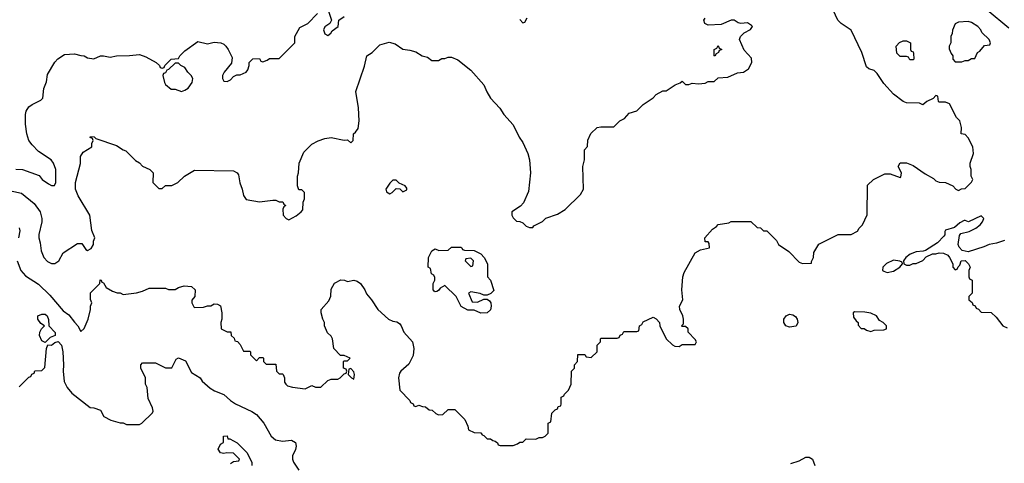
# Model space of a CAD drawing. Header units: inches. Extents: x 1793389 to 1900389, y 320802 to 470796.
# Tile 701 of 752: x 1881254 to 1887311, y 421824 to 424552. Entities that reach past the tile are written whole.
import ezdxf

# ---------------------------------------------------------------- set-up
doc = ezdxf.new("R2010")
doc.units = ezdxf.units.IN
doc.header["$MEASUREMENT"] = 0
doc.layers.add('B8482', color=7, linetype='Continuous')

msp = doc.modelspace()

# ---------------------------------------------------------------- linework, layer by layer
at = {"layer": 'B8482', "color": 2}
for points, elevation in [([(1881237.3, 423070), (1881260.7, 423010), (1881290, 422976.3), (1881370, 422926), (1881439, 422859), (1881522, 422762), (1881556.4, 422736.4), (1881590, 422691.3), (1881612, 422670), (1881630, 422634), (1881650, 422654), (1881675.3, 422710), (1881688.7, 422770), (1881688.9, 422791.1), (1881698, 422810), (1881688.4, 422831.6), (1881688.4, 422871.6), (1881746, 422930), (1881748.4, 422951.6), (1881754, 422950), (1881758, 422938), (1881770, 422934), (1881784.7, 422904.7), (1881823.6, 422883.6), (1881852.7, 422872.7), (1881871.6, 422871.6), (1881890, 422862), (1881972.7, 422872.7), (1882010, 422882), (1882050, 422902), (1882150, 422902), (1882170, 422892), (1882210, 422892), (1882230, 422904.7), (1882264.7, 422915.3), (1882311.6, 422911.6), (1882334, 422890), (1882332, 422850), (1882312.7, 422827.3), (1882312, 422810), (1882325.4, 422785.4), (1882330, 422782), (1882383.6, 422783.6), (1882410, 422792), (1882430, 422792), (1882450, 422804.7), (1882470, 422802), (1882490, 422792), (1882498, 422750), (1882498, 422710), (1882491.3, 422690), (1882494, 422650), (1882530, 422632), (1882552, 422632), (1882554, 422610), (1882572.7, 422592.7), (1882578, 422578), (1882592.7, 422572.7), (1882610, 422554), (1882630, 422514), (1882670, 422514), (1882674, 422510), (1882674, 422490), (1882710, 422454), (1882730, 422474), (1882750, 422474), (1882754, 422470), (1882754, 422450), (1882770, 422434), (1882830, 422434), (1882834, 422390), (1882850, 422374), (1882870, 422374), (1882874, 422370), (1882882, 422350), (1882883.6, 422323.6), (1882892, 422310), (1882901, 422301), (1882931.6, 422291.6), (1883010, 422282), (1883050, 422302), (1883072.7, 422292.7), (1883107.3, 422292.7), (1883150, 422334), (1883170, 422342), (1883210, 422342), (1883226, 422350), (1883250, 422374), (1883262, 422378), (1883266, 422390), (1883262, 422402), (1883246, 422410), (1883246, 422450), (1883250, 422454), (1883270, 422454), (1883286, 422470), (1883250, 422486), (1883227.3, 422487.3), (1883186, 422530), (1883178, 422590), (1883170, 422606), (1883147.3, 422627.3), (1883128, 422670), (1883128, 422690), (1883118, 422710), (1883108.9, 422748.9), (1883108.7, 422770), (1883156.4, 422823.6), (1883168.4, 422851.6), (1883170, 422894), (1883190, 422931), (1883230, 422952), (1883251.1, 422951.1), (1883270, 422942), (1883310, 422951), (1883330, 422944.7), (1883351.3, 422930), (1883378, 422890), (1883386.8, 422866.8), (1883418, 422830), (1883458, 422770), (1883522, 422710), (1883550, 422698.8), (1883574.8, 422694.8), (1883590, 422684.7), (1883601, 422670), (1883616, 422630), (1883671, 422570), (1883678.8, 422530), (1883673.7, 422486.3), (1883647.1, 422432.9), (1883598, 422390), (1883590, 422378), (1883584.7, 422350), (1883592.7, 422272.7), (1883654, 422210), (1883658, 422198), (1883674, 422190), (1883678, 422178), (1883690, 422174), (1883710, 422182), (1883732.7, 422172.7), (1883750, 422172), (1883772.7, 422152.7), (1883791.6, 422151.6), (1883814, 422130), (1883830, 422122), (1883856.4, 422123.6), (1883890, 422154), (1883930, 422154), (1883992.7, 422092.7), (1884011.6, 422051.6), (1884014, 422030), (1884050, 422014), (1884091.6, 422011.6), (1884098, 421998), (1884110, 421994), (1884130, 421974), (1884150, 421974), (1884163.6, 421963.6), (1884179.6, 421959.6), (1884194, 421950), (1884198, 421938), (1884210, 421934), (1884290, 421934), (1884316.4, 421943.6), (1884330, 421954), (1884350, 421954), (1884370, 421974), (1884430, 421972), (1884450, 421982), (1884470, 421982), (1884486, 421990), (1884506, 422010), (1884506, 422070), (1884522, 422078), (1884528.4, 422131.6), (1884547.3, 422152.7), (1884562, 422158), (1884567.3, 422172.7), (1884582, 422178), (1884586, 422190), (1884586, 422230), (1884602, 422238), (1884606, 422250), (1884630, 422274), (1884646, 422310), (1884648, 422390), (1884666, 422410), (1884666, 422430), (1884686, 422450), (1884687.3, 422492.7), (1884730, 422494), (1884738, 422478), (1884770, 422474), (1884806, 422510), (1884806, 422550), (1884826, 422570), (1884826, 422590), (1884830, 422594), (1884930, 422594), (1884942, 422598), (1884947.3, 422612.7), (1884962, 422618), (1884970, 422634), (1885050, 422634), (1885062, 422638), (1885066, 422670), (1885082, 422678), (1885090, 422694), (1885150, 422722), (1885170, 422712), (1885190.9, 422690.9), (1885192, 422670), (1885232, 422590), (1885270, 422552), (1885283.6, 422543.6), (1885310, 422542), (1885330, 422554), (1885410, 422554), (1885418, 422570), (1885410, 422586), (1885366, 422630), (1885366, 422650), (1885350, 422666), (1885330, 422666), (1885326, 422670), (1885338, 422682), (1885338, 422710), (1885334, 422730), (1885315.3, 422770), (1885314, 422790), (1885334, 422830), (1885327.3, 422890), (1885334, 422970), (1885342, 422998), (1885410, 423118), (1885443.1, 423136.9), (1885498, 423150), (1885496.4, 423176.4), (1885490, 423186), (1885470, 423186), (1885468, 423210), (1885516.4, 423263.6), (1885540.4, 423279.6), (1885550, 423292), (1885616.4, 423303.6), (1885630, 423312), (1885751.6, 423311.6), (1885790, 423274), (1885811.6, 423271.6), (1885830, 423254), (1885850, 423254), (1885910, 423194), (1885922, 423170), (1885986.4, 423126.4), (1886050, 423062), (1886070, 423052), (1886126, 423054), (1886126, 423066), (1886138, 423090), (1886140.4, 423119.6), (1886170, 423172), (1886288.9, 423231.1), (1886370, 423232), (1886408.4, 423251.6), (1886418, 423270), (1886438, 423290), (1886468.4, 423351.6), (1886470, 423534), (1886506, 423570), (1886576.4, 423603.6), (1886610, 423604.7), (1886670, 423582), (1886675.3, 423584.7), (1886678, 423610), (1886658, 423650), (1886670, 423672), (1886710, 423671.3), (1886750, 423656), (1886824.5, 423604.5), (1886876, 423576), (1886890, 423562), (1886910, 423554), (1886950, 423552), (1886994, 423530), (1887014, 423510), (1887030, 423502), (1887048.4, 423511.6), (1887070, 423514), (1887110, 423554), (1887118, 423570), (1887108, 423590), (1887108, 423630), (1887102, 423650), (1887102, 423670), (1887122, 423730), (1887118, 423770), (1887090, 423826), (1887070, 423846), (1887046, 423850), (1887048, 423890), (1887038, 423930), (1887018, 423950), (1886974.6, 424034.6), (1886950, 424046), (1886910, 424046), (1886906, 424050), (1886902, 424082), (1886890, 424086), (1886872.7, 424067.3), (1886834, 424050), (1886810, 424028), (1886790, 424038), (1886710, 424042), (1886690, 424048.7), (1886630, 424094), (1886570, 424159), (1886530, 424222), (1886510, 424239), (1886478, 424250), (1886463.2, 424263.2), (1886434, 424350), (1886370, 424488), (1886308, 424530), (1886288, 424550), (1886258, 424610)], 254), ([(1883151, 424611), (1883172, 424550), (1883162, 424530), (1883130, 424508), (1883122.8, 424490), (1883130, 424466), (1883150, 424456), (1883168.7, 424470), (1883176.5, 424483.5), (1883214, 424510), (1883218, 424550), (1883250, 424572)], 262), ([(1887339.7, 424499.7), (1887206, 424610)], 250), ([(1881170, 423506.8), (1881264.5, 423484.5), (1881342.8, 423422.8), (1881379.1, 423370), (1881390.5, 423330), (1881390.6, 423310), (1881371, 423231), (1881370.9, 423210.9), (1881379.8, 423179.8), (1881384.7, 423130), (1881402, 423090), (1881425.4, 423065.4), (1881450, 423052), (1881470, 423052), (1881494, 423070), (1881522, 423118), (1881610, 423176), (1881636, 423176), (1881659.6, 423139.6), (1881670, 423132), (1881694, 423146), (1881708, 423170), (1881708, 423190), (1881715.3, 423210), (1881696.4, 423256.4), (1881685.2, 423350), (1881613.2, 423470), (1881597.2, 423510), (1881596, 423530), (1881597.2, 423550), (1881628.4, 423668.4), (1881628.4, 423711.6), (1881643.1, 423736.9), (1881698, 423770), (1881698, 423790), (1881706, 423810), (1881702, 423822), (1881687.3, 423827.3), (1881690, 423834), (1881711.6, 423831.6), (1881722, 423822), (1881850, 423778), (1881890, 423751.3), (1881906, 423746), (1881965.4, 423685.4), (1881990, 423672), (1882010, 423652), (1882054, 423630), (1882074, 423610), (1882072, 423550), (1882110, 423514), (1882130, 423514), (1882150, 423532), (1882190, 423532), (1882226, 423550), (1882268, 423590), (1882330, 423626), (1882570, 423622.8), (1882590.8, 423610.8), (1882599.1, 423599.1), (1882608.1, 423548.1), (1882622.8, 423510), (1882630.9, 423470.9), (1882646, 423446), (1882730, 423431.3), (1882810, 423442), (1882830, 423442), (1882850, 423432), (1882871.6, 423431.6), (1882878, 423418), (1882892, 423410), (1882878, 423402), (1882872.7, 423387.3), (1882874, 423350), (1882894, 423330), (1882910, 423322), (1882953.6, 423346.4), (1882986, 423370), (1882996.4, 423383.6), (1882998, 423430), (1883006, 423450), (1883006, 423490), (1882990, 423506), (1882970, 423506), (1882962, 423530), (1882962, 423590), (1882968.9, 423611.1), (1882974, 423670), (1883001.5, 423738.5), (1883050, 423786.8), (1883090, 423807.3), (1883130, 423820.7), (1883170, 423826.8), (1883250, 423812), (1883270, 423814), (1883290, 423794), (1883306, 423810), (1883308, 423850), (1883320.4, 423859.6), (1883336, 423884), (1883341.2, 423930), (1883337.2, 424010), (1883321.2, 424110), (1883374, 424266), (1883389.3, 424330), (1883422, 424350), (1883470, 424398.8), (1883526.8, 424413.2), (1883564.5, 424404.5), (1883610, 424370.8), (1883654, 424366), (1883690, 424354.8), (1883730, 424331), (1883762, 424322), (1883790, 424302), (1883830, 424302), (1883850, 424314), (1883870, 424314), (1883890, 424322), (1883910, 424322), (1883950, 424304.7), (1884030, 424242.8), (1884110, 424151), (1884128.1, 424108.1), (1884150.8, 424070), (1884207.9, 424007.9), (1884231.3, 423970), (1884290, 423904.7), (1884327.3, 423830), (1884350, 423798), (1884379.1, 423730), (1884390.7, 423690), (1884397.3, 423610), (1884384.5, 423495.5), (1884354, 423426), (1884334.8, 423405.2), (1884282, 423370), (1884282, 423350), (1884290, 423334), (1884310, 423314), (1884331.6, 423311.6), (1884350, 423302), (1884370, 423282), (1884390, 423274), (1884410, 423274), (1884416.4, 423283.6), (1884470, 423312), (1884490, 423331.3), (1884563.1, 423356.9), (1884610, 423384.7), (1884703.1, 423476.9), (1884722, 423510), (1884719, 423650), (1884728.7, 423690), (1884728.9, 423751.1), (1884747.3, 423772.7), (1884748.4, 423811.6), (1884768.4, 423851.6), (1884806, 423890), (1884830, 423894), (1884910, 423894), (1884946, 423930), (1884974.6, 423945.4), (1885003.1, 423976.9), (1885050, 423992), (1885088.9, 424031.1), (1885150, 424072), (1885170, 424092), (1885210, 424114), (1885230, 424114), (1885287.3, 424152.7), (1885316.4, 424163.6), (1885330, 424174), (1885350, 424154), (1885370, 424154), (1885390, 424162), (1885430, 424158), (1885470, 424162), (1885490, 424172), (1885527.3, 424172.7), (1885550, 424194), (1885610, 424198), (1885670, 424224.7), (1885706, 424230), (1885738, 424250), (1885758, 424290), (1885756.4, 424316.4), (1885710, 424366), (1885682, 424430), (1885689.2, 424450), (1885710, 424471.3), (1885750, 424492), (1885762, 424510), (1885756.5, 424516.5), (1885732.1, 424532.1), (1885690, 424529), (1885673.6, 424533.6), (1885650, 424548.7), (1885630, 424549), (1885570, 424522), (1885490, 424518), (1885469, 424530), (1885462, 424550), (1885470, 424562)], 258), ([(1881230, 423634), (1881270, 423630.8), (1881373.4, 423593.4), (1881392, 423570), (1881430, 423542), (1881450, 423532), (1881467.3, 423532.7), (1881475.3, 423550), (1881475.3, 423630), (1881462, 423670), (1881448, 423690), (1881370, 423742), (1881330, 423782), (1881309.4, 423809.4), (1881298, 423850), (1881289.3, 423909.3), (1881289.4, 423969.4), (1881294, 423990), (1881310, 424016), (1881330, 424031.3), (1881383.1, 424056.9), (1881395.3, 424070), (1881402, 424130), (1881419, 424170), (1881425.2, 424214.8), (1881468.9, 424291.1), (1881489.1, 424310.9), (1881530, 424338), (1881590, 424342), (1881630, 424331.3), (1881650, 424331), (1881670, 424318), (1881710, 424312), (1881750, 424331), (1881770, 424331), (1881810, 424321), (1881850, 424331), (1881930, 424331.3), (1881990, 424338), (1882030, 424324.7), (1882094, 424290), (1882114, 424270), (1882118, 424258), (1882130, 424254), (1882142, 424258), (1882146, 424270), (1882186, 424310), (1882230, 424314), (1882238, 424330), (1882270, 424361), (1882350, 424418), (1882410, 424404.7), (1882450, 424414), (1882490.4, 424410.4), (1882510, 424401), (1882521, 424390), (1882536, 424370), (1882559.8, 424319.8), (1882556, 424284), (1882511.3, 424230), (1882502, 424210), (1882502, 424190), (1882510, 424174), (1882530, 424172), (1882550, 424182), (1882570, 424202), (1882590, 424214), (1882610, 424214), (1882646, 424230), (1882656.4, 424243.6), (1882666, 424270), (1882666, 424290), (1882688.4, 424311.6), (1882730, 424314), (1882738, 424298), (1882750, 424294), (1882776.4, 424303.6), (1882790, 424314), (1882850, 424314), (1882946, 424410), (1882946, 424450), (1882976.4, 424503.6), (1883026, 424530), (1883086, 424590)], 262), ([(1884330, 424554), (1884350, 424534), (1884362, 424538), (1884376.4, 424563.6)], 262), ([(1887313.6, 423193.6), (1887262.8, 423177.2), (1887218, 423170), (1887185.4, 423154.6), (1887090, 423125.2), (1887052.7, 423132.7), (1887032.7, 423152.7), (1887028, 423170), (1887035.1, 423224.9), (1887043.7, 423236.3), (1887095.3, 423250), (1887135.3, 423270), (1887162, 423290), (1887178, 423310), (1887186, 423330), (1887170, 423346), (1887091.3, 423308.7), (1887070, 423318), (1887063.6, 423316.4), (1887036.9, 423303.1), (1887005.4, 423274.6), (1886950, 423258), (1886944.7, 423250), (1886944.7, 423230), (1886939.8, 423220.2), (1886899.8, 423180.2), (1886826.4, 423133.6), (1886812, 423128), (1886770, 423124), (1886732, 423110), (1886704.7, 423090), (1886692, 423070), (1886694, 423050), (1886710, 423042), (1886730, 423042), (1886750, 423052), (1886770, 423052), (1886810, 423072), (1886830, 423094), (1886868.7, 423111.3), (1886890, 423111.3), (1886910, 423118), (1886936.9, 423116.9), (1886963.6, 423103.6), (1886974, 423090), (1886994, 423050), (1886994, 423030), (1887010, 423014), (1887022, 423018), (1887027.3, 423032.7), (1887038, 423042), (1887046, 423070), (1887070, 423072), (1887092, 423050), (1887102, 423030), (1887094, 423010), (1887094, 422970), (1887098, 422958), (1887114, 422950), (1887114, 422870), (1887094, 422850), (1887094, 422830), (1887112.7, 422812.7), (1887118, 422798), (1887132.7, 422792.7), (1887138, 422778), (1887152.7, 422772.7), (1887170, 422754), (1887230, 422752), (1887262, 422722), (1887302, 422670), (1887330, 422658)], 254), ([(1881250, 423272), (1881254.4, 423254.4), (1881246.8, 423210)], 254), ([(1881250, 422294), (1881310, 422354), (1881322, 422358), (1881327.3, 422372.7), (1881342, 422378), (1881347.3, 422392.7), (1881390, 422394), (1881407.3, 422412.7), (1881418, 422530), (1881427.3, 422552.7), (1881450, 422551.3), (1881470, 422566), (1881490, 422572), (1881510, 422551), (1881519.3, 422510), (1881524, 422430), (1881520.7, 422390), (1881527.3, 422327.3), (1881546, 422290), (1881575.2, 422255.2), (1881686.4, 422166.4), (1881710, 422164.7), (1881750.9, 422150.9), (1881771.6, 422111.6), (1881814, 422090), (1881872.7, 422072.7), (1881890, 422072), (1881910, 422062), (1881990, 422062), (1882006, 422070), (1882070, 422134), (1882075.3, 422144.7), (1882070, 422166), (1882043.1, 422223.1), (1882038, 422290), (1882028, 422310), (1882028, 422350), (1881998, 422410), (1881998, 422430), (1882010, 422442), (1882090, 422442), (1882150, 422412), (1882190, 422412), (1882216.4, 422463.6), (1882230, 422472), (1882273.2, 422453.2), (1882310, 422382), (1882364.7, 422350), (1882376, 422330), (1882425.8, 422285.8), (1882451.3, 422270), (1882510, 422247.3), (1882550, 422210.8), (1882581, 422190), (1882682, 422142), (1882710, 422124), (1882754.8, 422070), (1882801, 421990), (1882828.3, 421968.3), (1882870, 421960.7), (1882925.4, 421965.4), (1882950, 421952), (1882954.8, 421930), (1882950.6, 421909.4), (1882931, 421870), (1882931, 421850), (1882938, 421830), (1882970, 421782)], 250), ([(1882550, 421822), (1882570, 421834), (1882602, 421838), (1882606, 421850), (1882570, 421886), (1882528, 421888), (1882510, 421884), (1882490, 421889), (1882475.3, 421910), (1882490, 421942), (1882507.3, 421952.7), (1882508, 421990), (1882530, 421992), (1882534, 421974), (1882546, 421974), (1882592, 421950), (1882652, 421890), (1882682, 421830), (1882682, 421810)], 246), ([(1885998, 421822), (1886050, 421838), (1886090, 421862), (1886110, 421862), (1886131.3, 421850), (1886144.7, 421810)], 250)]:
    msp.add_lwpolyline(points, dxfattribs=dict(at, elevation=elevation))
for points, elevation in [([(1887090, 424542), (1887030, 424538), (1887010, 424526), (1886992.7, 424487.3), (1886991.6, 424468.4), (1886982, 424450), (1886982, 424410), (1886972, 424390), (1886972.7, 424372.7), (1886983.6, 424343.6), (1886994, 424330), (1886994, 424310), (1887010, 424294), (1887050, 424294), (1887070, 424302), (1887090, 424302), (1887110, 424314), (1887130, 424314), (1887146, 424350), (1887160.4, 424359.6), (1887190, 424394), (1887222, 424398), (1887226, 424410), (1887218, 424430), (1887174, 424474), (1887168, 424490), (1887148, 424510), (1887110, 424535.3)], 254), ([(1886730, 424306), (1886722, 424322), (1886710, 424326), (1886670, 424326), (1886650, 424346), (1886646, 424390), (1886667.3, 424412.7), (1886690, 424422), (1886710, 424422), (1886734, 424410), (1886734, 424370), (1886738, 424358), (1886750, 424354), (1886752.7, 424347.3), (1886754, 424310), (1886750, 424306)], 250), ([(1885530, 424328), (1885526, 424330), (1885526, 424370), (1885542, 424378), (1885550, 424394), (1885558, 424378), (1885574, 424370), (1885558, 424362), (1885554, 424350), (1885538, 424342)], 258), ([(1882230, 424286), (1882210, 424286), (1882170, 424246), (1882158, 424242), (1882150, 424226), (1882138, 424222), (1882134, 424210), (1882145.4, 424165.4), (1882150, 424154), (1882184.7, 424124.7), (1882210, 424124.7), (1882250, 424111.3), (1882270, 424118), (1882290, 424132), (1882314, 424166), (1882318, 424190), (1882308, 424210), (1882288, 424230), (1882270, 424258), (1882246, 424270)], 262), ([(1883570, 423566), (1883550, 423566), (1883530, 423546), (1883506, 423510), (1883510, 423494), (1883530, 423482), (1883546, 423490), (1883570, 423514), (1883592.7, 423512.7), (1883610, 423494), (1883634.6, 423505.4), (1883636.4, 423516.4), (1883626, 423530), (1883587.3, 423547.3)], 258), ([(1884110, 422858), (1884087.3, 422867.3), (1884030, 422878), (1884014, 422870), (1884038, 422818), (1884070, 422814), (1884110, 422834), (1884130, 422834), (1884143.6, 422823.6), (1884151.6, 422811.6), (1884154.8, 422790), (1884150, 422768.7), (1884130, 422748.7), (1884090, 422748), (1884050, 422766), (1884010, 422766), (1883970, 422788), (1883938, 422850), (1883870, 422918), (1883839.6, 422900.4), (1883830, 422886), (1883819.6, 422880.4), (1883810, 422878), (1883803.1, 422883.1), (1883798, 422890), (1883798, 422930), (1883808, 422950), (1883807.3, 422967.3), (1883802, 422982), (1883788, 422990), (1883782, 423022), (1883766, 423030), (1883768, 423090), (1883788.9, 423131.1), (1883810, 423142), (1883832.7, 423132.7), (1883890, 423134), (1883910, 423154), (1883967.3, 423152.7), (1883974, 423150), (1883978, 423138), (1883990, 423134), (1884050, 423132), (1884090, 423112), (1884112, 423090), (1884131.3, 423050), (1884132, 422970), (1884151, 422951), (1884170, 422886), (1884152.7, 422867.3), (1884130, 422858)], 254), ([(1884030, 423086), (1883998, 423082), (1883994, 423070), (1884030, 423034), (1884042, 423038), (1884046, 423070)], 254), ([(1886630, 423072.7), (1886586.2, 423053.8), (1886564.7, 423030), (1886562, 423010), (1886570, 423004.7), (1886590, 422998), (1886630, 423004.7), (1886668, 423030), (1886686, 423050), (1886682, 423062), (1886668, 423068)], 254), ([(1881410, 422566), (1881390, 422578), (1881375.3, 422610), (1881378, 422630), (1881388.4, 422651.6), (1881406, 422670), (1881383.1, 422683.1), (1881366, 422710), (1881366, 422730), (1881390, 422742), (1881410, 422742), (1881422, 422730), (1881431, 422709), (1881432, 422670), (1881470.9, 422629.1), (1881471.1, 422608.9), (1881442, 422598)], 250), ([(1885990, 422662), (1885968, 422670), (1885955.3, 422690), (1885955.3, 422710), (1885968.9, 422731.1), (1885990, 422742), (1886010, 422738), (1886026.4, 422726.4), (1886038, 422710), (1886041, 422690), (1886030, 422668)], 250), ([(1886390, 422755.3), (1886382, 422750), (1886383.6, 422723.6), (1886399.6, 422699.6), (1886412, 422690), (1886412.7, 422672.7), (1886430, 422654), (1886450, 422654), (1886463.6, 422643.6), (1886490, 422634), (1886510, 422642), (1886570, 422644.7), (1886586, 422650), (1886586, 422670), (1886566, 422690), (1886543.1, 422703.1), (1886526, 422730), (1886490, 422748), (1886453.6, 422753.6)], 254), ([(1883290, 422406), (1883278, 422402), (1883274, 422370), (1883294, 422350), (1883310, 422342), (1883314, 422370), (1883310, 422386)], 254)]:
    msp.add_lwpolyline(points, close=True, dxfattribs=dict(at, elevation=elevation))

doc.saveas('drawing.dxf')
